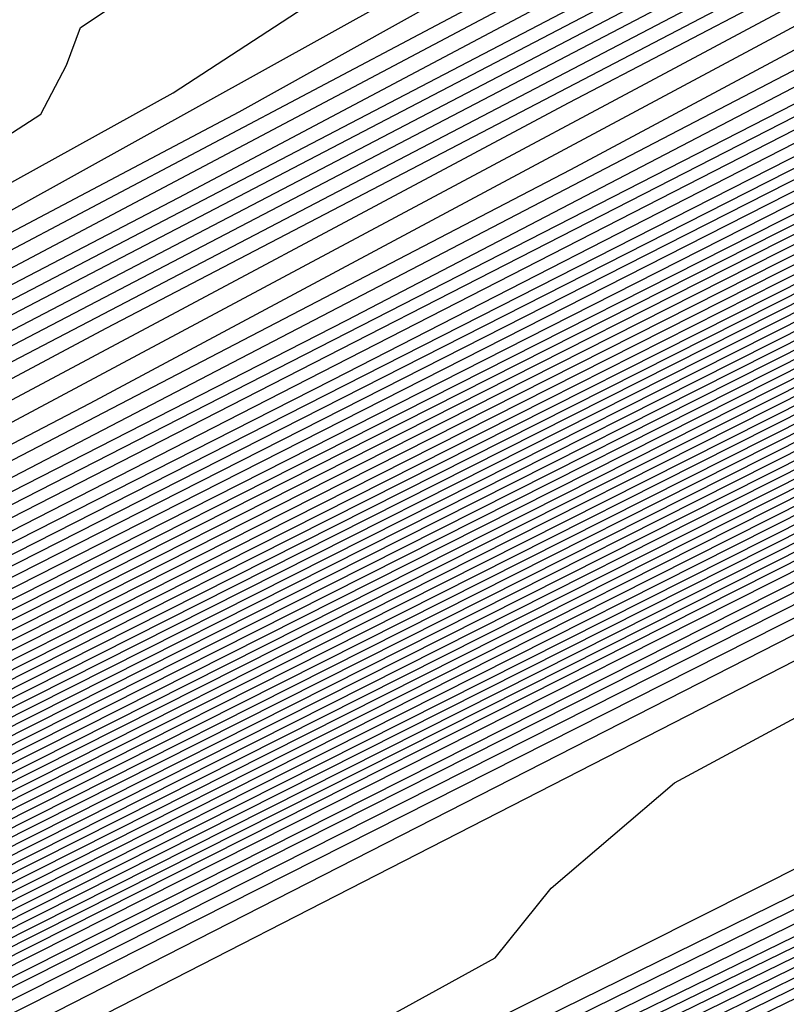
# Model space of a CAD drawing. Extents: x 3249832 to 3255657, y 13789405 to 13793316.
# Tile 499 of 656: x 3254739.4 to 3254740.75, y 13790599.95 to 13790601.68. Entities that reach past the tile are written whole.
import ezdxf

# ---------------------------------------------------------------- set-up
doc = ezdxf.new("R2010")
doc.units = 0
doc.header["$LTSCALE"] = 100
doc.header["$MEASUREMENT"] = 0
for name, color, linetype in [('GRATIO_CON', 10, 'CONTINUOUS'), ('GRATIO_ICON', 7, 'CONTINUOUS'), ('TARGETS_EAST', 7, 'CONTINUOUS')]:
    doc.layers.add(name, color=color, linetype=linetype)

# ---------------------------------------------------------------- blocks, each defined once
blk = doc.blocks.new('Gratio_032316_contours')
at = {"layer": 'GRATIO_CON', "color": 1, "linetype": 'Continuous', "flags": 128}
for points in [[(3254646.2517, 13790553.9528), (3254654.8675, 13790558.0363), (3254670.1186, 13790565.4362), (3254688.0291, 13790574.1908), (3254703.2426, 13790581.6494), (3254711.743, 13790585.8222), (3254714.8749, 13790587.3627), (3254715.3231, 13790587.5848), (3254715.7151, 13790587.774), (3254718.4486, 13790589.0998), (3254725.8643, 13790592.703), (3254739.1294, 13790599.1565), (3254754.7186, 13790606.7631), (3254767.9336, 13790613.258), (3254775.252, 13790616.9413)], [(3254648.3232, 13790554.9771), (3254656.6859, 13790558.9407), (3254671.4766, 13790566.1173), (3254688.8465, 13790574.6076), (3254703.6008, 13790581.8411), (3254711.8447, 13790585.888), (3254714.8821, 13790587.382), (3254715.3169, 13790587.5976), (3254715.6875, 13790587.7765), (3254718.2718, 13790589.03), (3254725.2827, 13790592.4364), (3254737.8237, 13790598.5377), (3254752.562, 13790605.7291), (3254765.0557, 13790611.8694), (3254771.9746, 13790615.3518)], [(3254652.466, 13790557.0257), (3254660.3226, 13790560.7496), (3254674.1927, 13790567.4794), (3254690.4813, 13790575.4413), (3254704.3173, 13790582.2246), (3254712.0482, 13790586.0196), (3254714.8967, 13790587.4207), (3254715.3044, 13790587.623), (3254715.6323, 13790587.7815), (3254717.9183, 13790588.8903), (3254724.1196, 13790591.9033), (3254735.2124, 13790597.3001), (3254748.2489, 13790603.6611), (3254759.2998, 13790609.0924), (3254765.4198, 13790612.1726), (3254767.5973, 13790613.3706), (3254767.8046, 13790613.628), (3254767.8447, 13790613.807), (3254768.8446, 13790614.4523), (3254771.7623, 13790616.0293)], [(3254651.241, 13790556.5836), (3254654.5375, 13790558.0501), (3254662.141, 13790561.654), (3254675.5507, 13790568.1605), (3254691.2988, 13790575.8581), (3254704.6756, 13790582.4163), (3254712.1499, 13790586.0854), (3254714.904, 13790587.4401), (3254715.2982, 13790587.6357), (3254715.6047, 13790587.7839), (3254717.7415, 13790588.8204), (3254723.538, 13790591.6368), (3254733.9068, 13790596.6813), (3254746.0923, 13790602.627), (3254756.4219, 13790607.7038), (3254762.1424, 13790610.583), (3254764.1778, 13790611.7028), (3254764.3715, 13790611.9434), (3254764.4337, 13790612.1232), (3254765.5415, 13790612.8137), (3254768.7386, 13790614.5249), (3254774.566, 13790617.5186)], [(3254651.548, 13790556.8702), (3254653.3699, 13790557.6315), (3254656.6089, 13790559.0744), (3254663.9594, 13790562.5584), (3254676.9087, 13790568.8416), (3254692.1162, 13790576.2749), (3254705.0338, 13790582.608), (3254712.2517, 13790586.1512), (3254714.9112, 13790587.4594), (3254715.292, 13790587.6484), (3254715.5771, 13790587.7864), (3254717.5647, 13790588.7505), (3254722.9564, 13790591.3703), (3254732.6011, 13790596.0625), (3254743.9357, 13790601.593), (3254753.544, 13790606.3153), (3254758.865, 13790608.9934), (3254760.7582, 13790610.035), (3254760.9385, 13790610.2589), (3254761.0228, 13790610.4394), (3254762.2384, 13790611.1751), (3254765.7149, 13790613.0205), (3254772.0375, 13790616.2604)], [(3254678.2668, 13790569.5227), (3254692.9336, 13790576.6918), (3254705.3921, 13790582.7997), (3254712.3534, 13790586.217), (3254714.9185, 13790587.4788), (3254715.2858, 13790587.6612), (3254715.5496, 13790587.7889), (3254717.3879, 13790588.6807), (3254722.3749, 13790591.1037), (3254731.2955, 13790595.4436), (3254741.7791, 13790600.559), (3254750.666, 13790604.9267), (3254755.5876, 13790607.4038), (3254757.3387, 13790608.3672), (3254757.5054, 13790608.5743), (3254757.6118, 13790608.7556), (3254758.9353, 13790609.5366), (3254762.6912, 13790611.5161), (3254769.509, 13790615.0021), (3254777.6739, 13790619.1394)], [(3254680.9828, 13790570.8848), (3254694.5684, 13790577.5253), (3254706.1082, 13790583.1826), (3254712.556, 13790586.3474), (3254714.9315, 13790587.5159), (3254715.271, 13790587.6858), (3254715.2714, 13790587.6881), (3254715.2722, 13790587.6892), (3254715.2732, 13790587.689), (3254715.4944, 13790587.7945), (3254717.0344, 13790588.541), (3254721.2117, 13790590.5707), (3254728.6842, 13790594.206), (3254737.4659, 13790598.491), (3254744.9102, 13790602.1497), (3254749.0328, 13790604.2246), (3254750.4996, 13790605.0316), (3254750.6393, 13790605.2051), (3254750.7899, 13790605.388), (3254752.329, 13790606.2594), (3254756.6438, 13790608.5072), (3254764.4521, 13790612.4857), (3254773.7947, 13790617.2146)], [(3254682.3408, 13790571.5658), (3254695.3858, 13790577.9421), (3254706.4664, 13790583.3743), (3254712.6576, 13790586.4132), (3254714.9386, 13790587.5352), (3254715.2646, 13790587.6983), (3254715.2651, 13790587.7006), (3254715.2659, 13790587.7017), (3254715.267, 13790587.7016), (3254715.4668, 13790587.797), (3254716.8576, 13790588.4711), (3254720.6302, 13790590.3041), (3254727.3786, 13790593.5872), (3254735.3094, 13790597.457), (3254742.0323, 13790600.7611), (3254745.7554, 13790602.635), (3254747.0801, 13790603.3639), (3254747.2062, 13790603.5205), (3254747.379, 13790603.7042), (3254749.0259, 13790604.6209), (3254753.6201, 13790607.0028), (3254761.9237, 13790611.2275), (3254771.8551, 13790616.2521)], [(3254683.6989, 13790572.2469), (3254696.2032, 13790578.3589), (3254706.8246, 13790583.566), (3254712.7593, 13790586.4789), (3254714.9457, 13790587.5545), (3254715.2583, 13790587.7108), (3254715.2588, 13790587.7131), (3254715.2597, 13790587.7142), (3254715.2608, 13790587.7142), (3254715.4392, 13790587.7994), (3254716.6808, 13790588.4013), (3254720.0486, 13790590.0376), (3254726.0729, 13790592.9684), (3254733.1528, 13790596.423), (3254739.1543, 13790599.3726), (3254742.478, 13790601.0454), (3254743.6606, 13790601.6961), (3254743.7731, 13790601.8359), (3254743.968, 13790602.0204), (3254745.7228, 13790602.9823), (3254750.5964, 13790605.4984), (3254759.3952, 13790609.9692), (3254769.9155, 13790615.2897), (3254779.2011, 13790619.9784)], [(3254685.0569, 13790572.928), (3254697.0206, 13790578.7757), (3254707.1829, 13790583.7577), (3254712.8609, 13790586.5447), (3254714.9528, 13790587.5738), (3254715.2519, 13790587.7234), (3254715.2526, 13790587.7256), (3254715.2535, 13790587.7267), (3254715.2546, 13790587.7269), (3254715.4116, 13790587.8019), (3254716.504, 13790588.3314), (3254719.4671, 13790589.7711), (3254724.7673, 13790592.3496), (3254730.9962, 13790595.389), (3254736.2764, 13790597.9841), (3254739.2006, 13790599.4558), (3254740.241, 13790600.0283), (3254740.3401, 13790600.1513), (3254740.5571, 13790600.3366), (3254742.4197, 13790601.3437), (3254747.5727, 13790603.994), (3254756.8668, 13790608.711), (3254767.9759, 13790614.3273), (3254777.7802, 13790619.2776)], [(3254687.7729, 13790574.2901), (3254698.6554, 13790579.6094), (3254707.8993, 13790584.1411), (3254713.0642, 13790586.6762), (3254714.9671, 13790587.6123), (3254715.2393, 13790587.7484), (3254715.24, 13790587.7505), (3254715.241, 13790587.7518), (3254715.2422, 13790587.7521), (3254715.3565, 13790587.8068), (3254716.1504, 13790588.1917), (3254718.3039, 13790589.238), (3254722.156, 13790591.112), (3254726.683, 13790593.3209), (3254730.5206, 13790595.207), (3254732.6458, 13790596.2766), (3254733.4019, 13790596.6927), (3254733.4739, 13790596.7821), (3254733.7351, 13790596.969), (3254735.8135, 13790598.0666), (3254741.5253, 13790600.9852), (3254751.8099, 13790606.1945), (3254764.0967, 13790612.4024), (3254774.9383, 13790617.8759)], [(3254689.131, 13790574.9712), (3254699.4729, 13790580.0262), (3254708.2575, 13790584.3328), (3254713.1658, 13790586.742), (3254714.9742, 13790587.6316), (3254715.2329, 13790587.761), (3254715.2337, 13790587.763), (3254715.2348, 13790587.7643), (3254715.2359, 13790587.7648), (3254715.3289, 13790587.8092), (3254715.9737, 13790588.1218), (3254717.7224, 13790588.9714), (3254720.8504, 13790590.4932), (3254724.5264, 13790592.2869), (3254727.6426, 13790593.8185), (3254729.3684, 13790594.687), (3254729.9824, 13790595.0249), (3254730.0409, 13790595.0975), (3254730.3242, 13790595.2852), (3254732.5104, 13790596.428), (3254738.5016, 13790599.4807), (3254749.2814, 13790604.9363), (3254762.1571, 13790611.44), (3254773.5174, 13790617.1751)], [(3254690.489, 13790575.6522), (3254700.2903, 13790580.443), (3254708.6157, 13790584.5245), (3254713.2674, 13790586.8077), (3254714.9813, 13790587.6509), (3254715.2266, 13790587.7735), (3254715.2275, 13790587.7755), (3254715.2286, 13790587.7768), (3254715.2297, 13790587.7774), (3254715.3013, 13790587.8117), (3254715.7969, 13790588.0519), (3254717.1408, 13790588.7049), (3254719.5447, 13790589.8744), (3254722.3699, 13790591.2529), (3254724.7647, 13790592.4299), (3254726.091, 13790593.0974), (3254726.5629, 13790593.3571), (3254726.6078, 13790593.4129), (3254726.9132, 13790593.6014), (3254729.2072, 13790594.7894), (3254735.4779, 13790597.9763), (3254746.753, 13790603.6781), (3254760.2175, 13790610.4776), (3254772.0965, 13790616.4743)], [(3254691.847, 13790576.3333), (3254701.1077, 13790580.8598), (3254708.9739, 13790584.7162), (3254713.3691, 13790586.8735), (3254714.9885, 13790587.6701), (3254715.2202, 13790587.7861), (3254715.2212, 13790587.788), (3254715.2224, 13790587.7893), (3254715.2235, 13790587.79), (3254715.2737, 13790587.8141), (3254715.6201, 13790587.9821), (3254716.5592, 13790588.4384), (3254718.2391, 13790589.2556), (3254720.2133, 13790590.2189), (3254721.8868, 13790591.0414), (3254722.8136, 13790591.5079), (3254723.1433, 13790591.6893), (3254723.1747, 13790591.7283), (3254723.5023, 13790591.9176), (3254725.9041, 13790593.1509), (3254732.4543, 13790596.4719), (3254744.2245, 13790602.4199), (3254758.2779, 13790609.5152)], [(3254687.5981, 13790574.316), (3254694.5631, 13790577.6954), (3254702.7425, 13790581.6935), (3254709.6903, 13790585.0996), (3254713.5723, 13790587.005), (3254715.0027, 13790587.7087), (3254715.2076, 13790587.8111), (3254715.2155, 13790587.8162), (3254715.2646, 13790587.8408), (3254715.3952, 13790587.9046), (3254715.6275, 13790588.0179), (3254715.8997, 13790588.1512), (3254716.1297, 13790588.2654), (3254716.6303, 13790588.5199), (3254719.2939, 13790589.8681), (3254726.4082, 13790593.462), (3254739.168, 13790599.9031), (3254754.3988, 13790607.5903), (3254767.8337, 13790614.3719), (3254776.2164, 13790618.6078)], [(3254651.0069, 13790556.9616), (3254655.5123, 13790559.1072), (3254661.3217, 13790561.894), (3254668.1197, 13790565.1602), (3254674.8023, 13790568.3631), (3254680.0684, 13790570.8643), (3254683.1747, 13790572.3015), (3254685.6089, 13790573.4148), (3254689.4165, 13790575.2204), (3254695.9211, 13790578.3765), (3254703.5599, 13790582.1103), (3254710.0485, 13790585.2913), (3254713.674, 13790587.0708), (3254715.0098, 13790587.728), (3254715.2012, 13790587.8237), (3254715.5767, 13790588.0145), (3254718.1988, 13790589.3384), (3254725.3135, 13790592.9288), (3254738.0825, 13790599.3724), (3254753.3307, 13790607.0675), (3254766.7985, 13790613.8657), (3254775.2332, 13790618.1281)], [(3254651.9652, 13790557.4392), (3254656.6382, 13790559.6653), (3254662.6638, 13790562.5558), (3254669.7147, 13790565.9438), (3254676.6453, 13790569.2668), (3254682.1055, 13790571.8639), (3254685.3036, 13790573.3493), (3254687.6804, 13790574.4392), (3254691.2349, 13790576.1249), (3254697.2791, 13790579.0576), (3254704.3773, 13790582.5271), (3254710.4067, 13790585.483), (3254713.7756, 13790587.1366), (3254715.0169, 13790587.7472), (3254715.1948, 13790587.8363), (3254715.5637, 13790588.0238), (3254718.1399, 13790589.3246), (3254725.1298, 13790592.8522), (3254737.6771, 13790599.1838), (3254752.6727, 13790606.7516), (3254765.9448, 13790613.4511), (3254774.3039, 13790617.6754)], [(3254652.9236, 13790557.9168), (3254657.7641, 13790560.2233), (3254664.0059, 13790563.2177), (3254671.3097, 13790566.7274), (3254678.4883, 13790570.1706), (3254684.1427, 13790572.8635), (3254687.4325, 13790574.3972), (3254689.7518, 13790575.4635), (3254693.0532, 13790577.0293), (3254698.6371, 13790579.7386), (3254705.1948, 13790582.9439), (3254710.7649, 13790585.6747), (3254713.8772, 13790587.2023), (3254715.024, 13790587.7665), (3254715.1884, 13790587.8489), (3254715.5508, 13790588.0331), (3254718.0809, 13790589.3107), (3254724.9462, 13790592.7755), (3254737.2717, 13790598.9953), (3254752.0148, 13790606.4357), (3254765.0911, 13790613.0365), (3254773.3746, 13790617.2228)], [(3254651.3, 13790557.2133), (3254654.8403, 13790558.872), (3254660.0158, 13790561.3394), (3254666.6901, 13790564.5414), (3254674.4997, 13790568.2945), (3254682.1743, 13790571.9781), (3254688.2171, 13790574.8626), (3254691.6904, 13790576.4929), (3254693.8947, 13790577.5121), (3254696.69, 13790578.8381), (3254701.3532, 13790581.1008), (3254706.8296, 13790583.7776), (3254711.4814, 13790586.0581), (3254714.0805, 13790587.3339), (3254715.0382, 13790587.8051), (3254715.1756, 13790587.8741), (3254715.5248, 13790588.0517), (3254717.9631, 13790589.2831), (3254724.5788, 13790592.6221), (3254736.4608, 13790598.6182), (3254750.699, 13790605.8039), (3254763.3837, 13790612.2073), (3254771.5159, 13790616.3175)], [(3254652.1439, 13790557.6356), (3254655.7986, 13790559.3495), (3254661.1417, 13790561.8975), (3254668.0321, 13790565.2032), (3254676.0946, 13790569.078), (3254684.0173, 13790572.8819), (3254690.2542, 13790575.8622), (3254693.8193, 13790577.5407), (3254695.9661, 13790578.5364), (3254698.5083, 13790579.7426), (3254702.7112, 13790581.7819), (3254707.647, 13790584.1944), (3254711.8396, 13790586.2498), (3254714.1821, 13790587.3996), (3254715.0454, 13790587.8244), (3254715.1692, 13790587.8867), (3254715.5119, 13790588.061), (3254717.9042, 13790589.2693), (3254724.3952, 13790592.5454), (3254736.0554, 13790598.4297), (3254750.0411, 13790605.488), (3254762.53, 13790611.7927), (3254770.5866, 13790615.8649), (3254774.8217, 13790618.021)], [(3254692.2914, 13790576.8618), (3254695.9482, 13790578.5886), (3254698.0375, 13790579.5607), (3254700.3267, 13790580.647), (3254704.0693, 13790582.4629), (3254708.4644, 13790584.6112), (3254712.1978, 13790586.4415), (3254714.2838, 13790587.4654), (3254715.0525, 13790587.8436), (3254715.1628, 13790587.899), (3254715.1638, 13790587.9005), (3254715.1651, 13790587.902), (3254715.1662, 13790587.9033), (3254715.5018, 13790588.0733), (3254717.8471, 13790589.2573), (3254724.2124, 13790592.4695), (3254735.6502, 13790598.2414), (3254749.3832, 13790605.1722), (3254761.6763, 13790611.3781), (3254769.6572, 13790615.4123), (3254773.9041, 13790617.5743)], [(3254687.7034, 13790574.6894), (3254694.3286, 13790577.8614), (3254698.0771, 13790579.6365), (3254700.109, 13790580.5851), (3254702.1451, 13790581.5514), (3254705.4273, 13790583.144), (3254709.2818, 13790585.0281), (3254712.556, 13790586.6332), (3254714.3854, 13790587.5311), (3254715.0596, 13790587.8629), (3254715.1564, 13790587.9115), (3254715.1574, 13790587.913), (3254715.1587, 13790587.9145), (3254715.1597, 13790587.9158), (3254715.4888, 13790588.0826), (3254717.7882, 13790589.2435), (3254724.0287, 13790592.3929), (3254735.2448, 13790598.0529), (3254748.7253, 13790604.8563), (3254760.8226, 13790610.9635), (3254768.7279, 13790614.9597), (3254772.9866, 13790617.1276)], [(3254691.3894, 13790576.4969), (3254698.4029, 13790579.8606), (3254702.3349, 13790581.7322), (3254704.2518, 13790582.6337), (3254705.7818, 13790583.3603), (3254708.1433, 13790584.5061), (3254710.9167, 13790585.8617), (3254713.2724, 13790587.0166), (3254714.5887, 13790587.6627), (3254715.0738, 13790587.9014), (3254715.1436, 13790587.9366), (3254715.1446, 13790587.938), (3254715.1458, 13790587.9395), (3254715.1469, 13790587.941), (3254715.4628, 13790588.1013), (3254717.6703, 13790589.2159), (3254723.6614, 13790592.2395), (3254734.4339, 13790597.6758), (3254747.4094, 13790604.2245), (3254759.1152, 13790610.1344), (3254766.8692, 13790614.0544), (3254771.1515, 13790616.2343)], [(3254684.0695, 13790572.9958), (3254693.2324, 13790577.4007), (3254700.4401, 13790580.8601), (3254704.4638, 13790582.78), (3254706.3233, 13790583.658), (3254707.6001, 13790584.2647), (3254709.5014, 13790585.1872), (3254711.7343, 13790586.2788), (3254713.6314, 13790587.2092), (3254714.6921, 13790587.7304), (3254715.0837, 13790587.9238), (3254715.1405, 13790587.9531), (3254715.4499, 13790588.1105), (3254717.6114, 13790589.2021), (3254723.4777, 13790592.1629), (3254734.0285, 13790597.4873), (3254746.7515, 13790603.9086), (3254758.2615, 13790609.7198), (3254765.9399, 13790613.6018), (3254770.2339, 13790615.7876), (3254772.3576, 13790616.8983)], [(3254685.6645, 13790573.7793), (3254695.0754, 13790578.3044), (3254702.4773, 13790581.8597), (3254706.5928, 13790583.8279), (3254708.3947, 13790584.6823), (3254709.4185, 13790585.1691), (3254710.8594, 13790585.8683), (3254712.5517, 13790586.6956), (3254713.9896, 13790587.4009), (3254714.7937, 13790587.7962), (3254715.0908, 13790587.9432), (3254715.1341, 13790587.9658), (3254715.4369, 13790588.1198), (3254717.5524, 13790589.1883), (3254723.294, 13790592.0862), (3254733.6231, 13790597.2988), (3254746.0936, 13790603.5927), (3254757.4078, 13790609.3052), (3254765.0105, 13790613.1491), (3254769.3164, 13790615.3409), (3254771.4825, 13790616.4728)], [(3254687.2595, 13790574.5629), (3254696.9184, 13790579.2082), (3254704.5144, 13790582.8593), (3254708.7217, 13790584.8757), (3254710.4661, 13790585.7067), (3254711.2369, 13790586.0736), (3254712.2174, 13790586.5494), (3254713.3691, 13790587.1124), (3254714.3478, 13790587.5926), (3254714.8953, 13790587.862), (3254715.0978, 13790587.9625), (3254715.1276, 13790587.9785), (3254715.4239, 13790588.1292), (3254717.4935, 13790589.1745), (3254723.1104, 13790592.0095), (3254733.2176, 13790597.1102), (3254745.4357, 13790603.2768), (3254756.5541, 13790608.8906), (3254764.0812, 13790612.6965), (3254768.3988, 13790614.8943), (3254770.6075, 13790616.0472), (3254771.7108, 13790616.6657)], [(3254690.4495, 13790576.13), (3254700.6044, 13790581.0157), (3254708.5888, 13790584.8585), (3254712.9795, 13790586.9715), (3254714.609, 13790587.7553), (3254714.8736, 13790587.8824), (3254714.9335, 13790587.9115), (3254715.004, 13790587.9462), (3254715.0642, 13790587.9761), (3254715.0986, 13790587.9937), (3254715.112, 13790588.0013), (3254715.1148, 13790588.0038), (3254715.3979, 13790588.1479), (3254717.3756, 13790589.147), (3254722.743, 13790591.8562), (3254732.4068, 13790596.7332), (3254744.1198, 13790602.645), (3254754.8468, 13790608.0614), (3254762.2225, 13790611.7913), (3254766.5637, 13790614.0009), (3254768.8573, 13790615.1961), (3254770.0169, 13790615.8415), (3254770.6619, 13790616.237), (3254771.3382, 13790616.6417)], [(3254691.3246, 13790576.5671), (3254701.2561, 13790581.3455), (3254709.0349, 13790585.09), (3254713.3077, 13790587.1475), (3254714.8826, 13790587.9066), (3254715.1084, 13790588.0164), (3254715.3849, 13790588.1572), (3254717.3167, 13790589.1332), (3254722.5594, 13790591.7795), (3254732.0013, 13790596.5446), (3254743.4619, 13790602.3291), (3254753.9931, 13790607.6468), (3254761.2932, 13790611.3386), (3254765.6461, 13790613.5543), (3254767.9823, 13790614.7706), (3254769.17, 13790615.4294), (3254769.8305, 13790615.8319), (3254770.5233, 13790616.2441), (3254771.6468, 13790616.8582)], [(3254692.0922, 13790576.9523), (3254701.7295, 13790581.5891), (3254709.2424, 13790585.2057), (3254713.3647, 13790587.1907), (3254714.8842, 13790587.9231), (3254715.102, 13790588.0291), (3254715.3719, 13790588.1666), (3254717.2577, 13790589.1194), (3254722.3757, 13790591.7029), (3254731.5959, 13790596.3561), (3254742.804, 13790602.0133), (3254753.1394, 13790607.2322), (3254760.3638, 13790610.886), (3254764.7286, 13790613.1076), (3254767.1072, 13790614.345), (3254768.3231, 13790615.0173), (3254768.9992, 13790615.4268), (3254769.7083, 13790615.8466), (3254770.8588, 13790616.474), (3254772.2008, 13790617.2017)], [(3254683.086, 13790572.6396), (3254692.8597, 13790577.3375), (3254702.2029, 13790581.8327), (3254709.4499, 13790585.3213), (3254713.4218, 13790587.234), (3254714.8858, 13790587.9396), (3254715.0956, 13790588.0417), (3254715.359, 13790588.1759), (3254717.1988, 13790589.1056), (3254722.192, 13790591.6262), (3254731.1905, 13790596.1676), (3254742.1461, 13790601.6974), (3254752.2857, 13790606.8176), (3254759.4345, 13790610.4334), (3254763.811, 13790612.6609), (3254766.2321, 13790613.9195), (3254767.4761, 13790614.6052), (3254768.1678, 13790615.0216), (3254768.8934, 13790615.4491), (3254770.0708, 13790616.0899), (3254771.4446, 13790616.8335)], [(3254685.0376, 13790573.6106), (3254694.3948, 13790578.1075), (3254703.1496, 13790582.3192), (3254709.8648, 13790585.5517), (3254713.5359, 13790587.3196), (3254714.8889, 13790587.9721), (3254715.0828, 13790588.0668), (3254715.333, 13790588.1946), (3254717.0809, 13790589.0781), (3254721.8247, 13790591.4729), (3254730.3796, 13790595.7905), (3254740.8302, 13790601.0656), (3254750.5783, 13790605.9885), (3254757.5758, 13790609.5281), (3254761.9759, 13790611.7676), (3254764.482, 13790613.0684), (3254765.7823, 13790613.781), (3254766.5051, 13790614.2114), (3254767.2635, 13790614.6541), (3254768.4947, 13790615.3216), (3254769.9322, 13790616.0971), (3254771.1334, 13790616.7816)], [(3254686.0134, 13790574.0961), (3254695.1623, 13790578.4926), (3254703.623, 13790582.5627), (3254710.0723, 13790585.6672), (3254713.5929, 13790587.3627), (3254714.8905, 13790587.9885), (3254715.0765, 13790588.0794), (3254715.32, 13790588.2039), (3254717.022, 13790589.0643), (3254721.641, 13790591.3962), (3254729.9742, 13790595.602), (3254740.1723, 13790600.7497), (3254749.7246, 13790605.5739), (3254756.6465, 13790609.0755), (3254761.0584, 13790611.3209), (3254763.6069, 13790612.6429), (3254764.9354, 13790613.3689), (3254765.6738, 13790613.8062), (3254766.4486, 13790614.2565), (3254767.7067, 13790614.9375), (3254769.176, 13790615.729), (3254770.4045, 13790616.4267), (3254771.0551, 13790616.8757), (3254771.2495, 13790617.1191)], [(3254686.9892, 13790574.5817), (3254695.9299, 13790578.8778), (3254704.0964, 13790582.8062), (3254710.2798, 13790585.7827), (3254713.65, 13790587.4058), (3254714.8921, 13790588.0049), (3254715.0701, 13790588.092), (3254715.307, 13790588.2133), (3254716.963, 13790589.0505), (3254721.4573, 13790591.3195), (3254729.5688, 13790595.4135), (3254739.5144, 13790600.4338), (3254748.8709, 13790605.1593)], [(3254687.965, 13790575.0672), (3254696.6974, 13790579.2629), (3254704.5698, 13790583.0496), (3254710.4873, 13790585.8981), (3254713.707, 13790587.4489), (3254714.8937, 13790588.0213), (3254715.0637, 13790588.1046), (3254715.2941, 13790588.2226), (3254716.9041, 13790589.0367), (3254721.2737, 13790591.2429), (3254729.1633, 13790595.2249), (3254738.8565, 13790600.1179), (3254748.0172, 13790604.7447)], [(3254689.9166, 13790576.0383), (3254698.2325, 13790580.0332), (3254705.5166, 13790583.5369), (3254710.9023, 13790586.1303), (3254714.0382, 13790587.647), (3254716.632, 13790588.9334), (3254720.906, 13790591.0888), (3254728.3524, 13790594.8476), (3254737.5406, 13790599.4861), (3254746.3098, 13790603.9155)], [(3254690.8924, 13790576.5238), (3254699.0001, 13790580.4183), (3254705.9899, 13790583.7804), (3254711.1098, 13790586.2458), (3254714.0887, 13790587.6869), (3254716.581, 13790588.9235), (3254720.7224, 13790591.0121), (3254727.947, 13790594.6591), (3254736.8827, 13790599.1702), (3254745.4561, 13790603.5009)], [(3254691.8683, 13790577.0094), (3254699.7676, 13790580.8035), (3254706.4633, 13790584.0239), (3254711.3173, 13790586.3613), (3254714.1392, 13790587.7268), (3254716.5301, 13790588.9136), (3254720.5388, 13790590.9355), (3254727.5416, 13790594.4706), (3254736.2248, 13790598.8543), (3254744.6024, 13790603.0863), (3254751.0704, 13790606.3597)], [(3254684.5147, 13790573.5023), (3254692.8441, 13790577.4949), (3254700.5352, 13790581.1886), (3254706.9367, 13790584.2674), (3254711.5248, 13790586.4768), (3254714.1897, 13790587.7666), (3254716.4792, 13790588.9036), (3254720.3552, 13790590.8588), (3254727.1361, 13790594.2821), (3254735.5669, 13790598.5384), (3254743.7487, 13790602.6718), (3254750.1411, 13790605.9071)], [(3254686.5494, 13790574.5139), (3254694.7957, 13790578.466), (3254702.0703, 13790581.9589), (3254707.8835, 13790584.7544), (3254711.9397, 13790586.7079), (3254714.2907, 13790587.8464), (3254716.3774, 13790588.8837), (3254719.9879, 13790590.7055), (3254726.3253, 13790593.905), (3254734.251, 13790597.9066), (3254742.0413, 13790601.8426), (3254748.2824, 13790605.0018)], [(3254687.5668, 13790575.0197), (3254695.7715, 13790578.9516), (3254702.8378, 13790582.344), (3254708.3569, 13790584.9979), (3254712.1472, 13790586.8234), (3254714.3412, 13790587.8862), (3254716.3265, 13790588.8738), (3254719.8043, 13790590.6289), (3254725.9199, 13790593.7165), (3254733.5931, 13790597.5908), (3254741.1877, 13790601.428), (3254747.3531, 13790604.5492)], [(3254688.5842, 13790575.5255), (3254696.7473, 13790579.4371), (3254703.6054, 13790582.7292), (3254708.8303, 13790585.2414), (3254712.3547, 13790586.9389), (3254714.3917, 13790587.9261), (3254716.2755, 13790588.8639), (3254719.6207, 13790590.5522), (3254725.5145, 13790593.528), (3254732.9352, 13790597.2749), (3254740.334, 13790601.0134), (3254746.4237, 13790604.0966)], [(3254689.6015, 13790576.0313), (3254697.7231, 13790579.9226), (3254704.3729, 13790583.1143), (3254709.3036, 13790585.4849), (3254712.5622, 13790587.0544), (3254714.4422, 13790587.966), (3254716.2246, 13790588.8539), (3254719.4371, 13790590.4756), (3254725.1091, 13790593.3394), (3254732.2773, 13790596.959), (3254739.4803, 13790600.5988), (3254745.4944, 13790603.644)], [(3254691.6363, 13790577.0429), (3254699.6748, 13790580.8937), (3254705.908, 13790583.8846), (3254710.2504, 13790585.9718), (3254712.9771, 13790587.2855), (3254714.5432, 13790588.0457), (3254716.1228, 13790588.834), (3254719.0698, 13790590.3223), (3254724.2982, 13790592.9624), (3254730.9614, 13790596.3272), (3254737.7729, 13790599.7696), (3254743.6357, 13790602.7387), (3254748.2126, 13790605.0675)], [(3254692.6536, 13790577.5487), (3254700.6506, 13790581.3793), (3254706.6756, 13790584.2697), (3254710.7238, 13790586.2153), (3254713.1846, 13790587.401), (3254714.5937, 13790588.0856), (3254716.0719, 13790588.8241), (3254718.8862, 13790590.2456), (3254723.8928, 13790592.7739), (3254730.3035, 13790596.0113), (3254736.9192, 13790599.355), (3254742.7064, 13790602.2861), (3254747.295, 13790604.6208)], [(3254685.2107, 13790574.0117), (3254693.671, 13790578.0546), (3254701.6264, 13790581.8648), (3254707.4431, 13790584.6548), (3254711.1972, 13790586.4588), (3254713.3921, 13790587.5165), (3254714.6442, 13790588.1255), (3254716.0209, 13790588.8142), (3254718.7026, 13790590.169), (3254723.4874, 13790592.5853), (3254729.6456, 13790595.6954), (3254736.0655, 13790598.9404), (3254741.777, 13790601.8334), (3254746.3775, 13790604.1742)], [(3254686.1555, 13790574.4828), (3254694.6884, 13790578.5604), (3254702.6022, 13790582.3504), (3254708.2106, 13790585.04), (3254711.6706, 13790586.7023), (3254713.5996, 13790587.6321), (3254714.6947, 13790588.1653), (3254715.97, 13790588.8042), (3254718.519, 13790590.0923), (3254723.082, 13790592.3968), (3254728.9877, 13790595.3795), (3254735.2118, 13790598.5259), (3254740.8477, 13790601.3808), (3254745.4599, 13790603.7275)], [(3254688.0451, 13790575.4249), (3254696.7231, 13790579.572), (3254704.5538, 13790583.3214), (3254709.7457, 13790585.8102), (3254712.6173, 13790587.189), (3254714.0145, 13790587.8622), (3254714.6772, 13790588.1834), (3254714.921, 13790588.3035), (3254714.9555, 13790588.3228), (3254715.0737, 13790588.3847), (3254715.9023, 13790588.8045), (3254718.1514, 13790589.9405), (3254722.271, 13790592.0202), (3254727.6719, 13790594.7478), (3254733.5044, 13790597.6967), (3254738.989, 13790600.4756), (3254743.6248, 13790602.8341), (3254746.9805, 13790604.5574)], [(3254688.9898, 13790575.8959), (3254697.7405, 13790580.0778), (3254705.5297, 13790583.8072), (3254710.5133, 13790586.1957), (3254713.0907, 13790587.4331), (3254714.222, 13790587.9784), (3254714.7343, 13790588.2272), (3254714.9226, 13790588.3206), (3254714.9492, 13790588.336), (3254715.0608, 13790588.3945), (3254715.8434, 13790588.791), (3254717.9677, 13790589.864), (3254721.8656, 13790591.8317), (3254727.0139, 13790594.4319), (3254732.6507, 13790597.2821), (3254738.0597, 13790600.0229), (3254742.7072, 13790602.3875), (3254746.1055, 13790604.1319)], [(3254689.9346, 13790576.367), (3254698.7579, 13790580.5836), (3254706.5055, 13790584.2927), (3254711.2809, 13790586.5807), (3254713.5641, 13790587.6764), (3254714.4295, 13790588.0938), (3254714.7913, 13790588.2703), (3254714.9242, 13790588.3372), (3254714.9428, 13790588.3489), (3254715.0479, 13790588.4041), (3254715.7845, 13790588.7774), (3254717.7841, 13790589.7874), (3254721.4602, 13790591.6432), (3254726.356, 13790594.116), (3254731.797, 13790596.8675), (3254737.1303, 13790599.5703), (3254741.7897, 13790601.9408), (3254745.2304, 13790603.7063)], [(3254690.8794, 13790576.838), (3254699.7752, 13790581.0894), (3254707.4813, 13790584.7781), (3254712.0484, 13790586.9658), (3254714.0375, 13790587.9198), (3254714.637, 13790588.2092), (3254714.8484, 13790588.3135), (3254714.9258, 13790588.3538), (3254714.9365, 13790588.3618), (3254715.0349, 13790588.4138), (3254715.7256, 13790588.7638), (3254717.6004, 13790589.7108), (3254721.0548, 13790591.4547), (3254725.6981, 13790593.8001), (3254730.9433, 13790596.4529), (3254736.201, 13790599.1177), (3254740.8721, 13790601.4941), (3254744.3553, 13790603.2808), (3254746.3031, 13790604.3029)], [(3254692.4887, 13790577.6457), (3254701.3754, 13790581.893), (3254708.9279, 13790585.5089), (3254713.1479, 13790587.5316), (3254714.7022, 13790588.2788), (3254714.9237, 13790588.3879), (3254715.009, 13790588.4331), (3254715.6077, 13790588.7367), (3254717.2331, 13790589.5577), (3254720.2439, 13790591.0777), (3254724.3823, 13790593.1684), (3254729.2359, 13790595.6237), (3254734.3423, 13790598.2124), (3254739.037, 13790600.6008), (3254742.6052, 13790602.4297), (3254744.6092, 13790603.4787), (3254745.7211, 13790604.0829)], [(3254685.5623, 13790574.3682), (3254692.9579, 13790577.8894), (3254701.6558, 13790582.0461), (3254709.0481, 13790585.5838), (3254713.1792, 13790587.561), (3254714.7014, 13790588.2896), (3254714.9188, 13790588.3948), (3254714.9975, 13790588.4372), (3254715.5498, 13790588.7195), (3254717.0499, 13790589.4795), (3254719.8386, 13790590.8887), (3254723.7244, 13790592.8524), (3254728.3822, 13790595.2091), (3254733.413, 13790597.7598), (3254738.1195, 13790600.1541), (3254741.7301, 13790602.0041), (3254743.7623, 13790603.0666), (3254744.8898, 13790603.6778)], [(3254686.1924, 13790574.6882), (3254693.4274, 13790578.1329), (3254701.9363, 13790582.1993), (3254709.1682, 13790585.6599), (3254713.2098, 13790587.5938), (3254714.6992, 13790588.3063), (3254714.9121, 13790588.4088), (3254714.9844, 13790588.4475), (3254715.4908, 13790588.7062), (3254716.8662, 13790589.403), (3254719.4332, 13790590.7003), (3254723.0664, 13790592.5365), (3254727.5286, 13790594.7946), (3254732.4837, 13790597.3072), (3254737.2019, 13790599.7074), (3254740.855, 13790601.5786), (3254742.9154, 13790602.6545), (3254744.0584, 13790603.2727), (3254745.2603, 13790603.921)], [(3254686.8224, 13790575.0082), (3254693.8968, 13790578.3764), (3254702.2169, 13790582.3524), (3254709.2883, 13790585.736), (3254713.2404, 13790587.6267), (3254714.6969, 13790588.3229), (3254714.9054, 13790588.4228), (3254714.9712, 13790588.4578), (3254715.4318, 13790588.693), (3254716.6825, 13790589.3266), (3254719.0277, 13790590.5118), (3254722.4085, 13790592.2206), (3254726.6749, 13790594.38), (3254731.5543, 13790596.8545), (3254736.2844, 13790599.2608), (3254739.9799, 13790601.153), (3254742.0685, 13790602.2424), (3254743.2271, 13790602.8675), (3254744.4453, 13790603.5235), (3254746.4302, 13790604.5655)], [(3254688.0825, 13790575.6481), (3254694.8356, 13790578.8633), (3254702.778, 13790582.6587), (3254709.5285, 13790585.8883), (3254713.3016, 13790587.6925), (3254714.6925, 13790588.3563), (3254714.8919, 13790588.4508), (3254714.9449, 13790588.4784), (3254715.3138, 13790588.6665), (3254716.3151, 13790589.1737), (3254718.2169, 13790590.1349), (3254721.0927, 13790591.5889), (3254724.9675, 13790593.5508), (3254729.6956, 13790595.9493), (3254734.4493, 13790598.3674), (3254738.2298, 13790600.3019), (3254740.3746, 13790601.4183), (3254741.5643, 13790602.0572), (3254742.8154, 13790602.7285), (3254744.8542, 13790603.7972)], [(3254688.7126, 13790575.9681), (3254695.3051, 13790579.1068), (3254703.0585, 13790582.8118), (3254709.6486, 13790585.9644), (3254713.3321, 13790587.7254), (3254714.6902, 13790588.373), (3254714.8852, 13790588.4648), (3254714.9318, 13790588.4887), (3254715.2548, 13790588.6532), (3254716.1314, 13790589.0973), (3254717.8114, 13790589.9464), (3254720.4348, 13790591.273), (3254724.1138, 13790593.1362), (3254728.7663, 13790595.4966), (3254733.5317, 13790597.9207), (3254737.3547, 13790599.8764), (3254739.5277, 13790601.0062), (3254740.733, 13790601.6521), (3254742.0005, 13790602.331), (3254744.0662, 13790603.4131), (3254746.4898, 13790604.6831)], [(3254689.3426, 13790576.2881), (3254695.7745, 13790579.3503), (3254703.3391, 13790582.965), (3254709.7687, 13790586.0406), (3254713.3627, 13790587.7583), (3254714.688, 13790588.3896), (3254714.8784, 13790588.4788), (3254714.9186, 13790588.4989), (3254715.1958, 13790588.64), (3254715.9477, 13790589.0209), (3254717.406, 13790589.758), (3254719.7768, 13790590.9571), (3254723.2601, 13790592.7216), (3254727.837, 13790595.044), (3254732.6141, 13790597.4741), (3254736.4797, 13790599.4508), (3254738.6808, 13790600.5941), (3254739.9016, 13790601.247), (3254741.1856, 13790601.9335), (3254743.2781, 13790603.029), (3254745.7336, 13790604.3149)], [(3254689.9727, 13790576.6081), (3254696.2439, 13790579.5938), (3254703.6196, 13790583.1181), (3254709.8888, 13790586.1167), (3254713.3933, 13790587.7912), (3254714.6858, 13790588.4063), (3254714.8717, 13790588.4927), (3254714.9055, 13790588.5092), (3254715.1367, 13790588.6267), (3254715.764, 13790588.9444), (3254717.0006, 13790589.5695), (3254719.1189, 13790590.6412), (3254722.4064, 13790592.307), (3254726.9076, 13790594.5914), (3254731.6966, 13790597.0274), (3254735.6046, 13790599.0253), (3254737.8339, 13790600.182), (3254739.0703, 13790600.8418), (3254740.3706, 13790601.5359), (3254742.4901, 13790602.6448), (3254744.9774, 13790603.9467)], [(3254691.2328, 13790577.248), (3254697.1828, 13790580.0808), (3254704.1807, 13790583.4244), (3254710.129, 13790586.269), (3254713.4545, 13790587.8569), (3254714.6813, 13790588.4397), (3254714.8582, 13790588.5207), (3254714.8792, 13790588.5298), (3254715.0187, 13790588.6002), (3254715.3966, 13790588.7916), (3254716.1897, 13790589.1926), (3254717.8031, 13790590.0095), (3254720.699, 13790591.4778), (3254725.0489, 13790593.6861), (3254729.8615, 13790596.1341), (3254733.8544, 13790598.1742), (3254736.14, 13790599.3578), (3254737.4076, 13790600.0316), (3254738.7408, 13790600.7409), (3254740.9141, 13790601.8765), (3254743.4649, 13790603.2103), (3254745.6215, 13790604.3595)], [(3254724.1196, 13790593.2335), (3254728.9439, 13790595.6874), (3254732.9794, 13790597.7486), (3254735.2931, 13790598.9457), (3254736.5762, 13790599.6264), (3254737.9258, 13790600.3434), (3254740.1261, 13790601.4924), (3254742.7087, 13790602.8421), (3254744.8926, 13790604.0046)], [(3254723.1903, 13790592.7809), (3254728.0264, 13790595.2407), (3254732.1043, 13790597.3231), (3254734.4462, 13790598.5336), (3254735.7448, 13790599.2213), (3254737.1109, 13790599.9459), (3254739.3381, 13790601.1082), (3254741.9525, 13790602.4739), (3254744.1637, 13790603.6497), (3254745.3795, 13790604.3396)], [(3254690.0632, 13790576.7709), (3254693.123, 13790578.2079), (3254698.591, 13790580.8113), (3254705.0221, 13790583.884), (3254710.4885, 13790586.4982), (3254713.5444, 13790587.9574), (3254714.6719, 13790588.4924), (3254714.8349, 13790588.5658), (3254714.9582, 13790588.6248), (3254715.8092, 13790589.0544), (3254718.1159, 13790590.2241), (3254722.2424, 13790592.3192), (3254727.097, 13790594.7881), (3254731.2239, 13790596.8948), (3254733.5977, 13790598.1207), (3254734.9133, 13790598.8161), (3254736.296, 13790599.5483), (3254738.55, 13790600.7241), (3254741.1963, 13790602.1057), (3254743.4348, 13790603.2948), (3254744.6662, 13790603.9913), (3254745.0955, 13790604.2901)], [(3254726.0488, 13790594.2943), (3254729.8279, 13790596.2235), (3254732.0087, 13790597.3498), (3254733.2637, 13790598.0124), (3254734.6661, 13790598.7533), (3254736.974, 13790599.9558), (3254739.6839, 13790601.3694), (3254741.9769, 13790602.585), (3254743.2398, 13790603.2949), (3254743.6817, 13790603.5966), (3254743.7175, 13790603.689), (3254743.7354, 13790603.7605), (3254744.0182, 13790603.959), (3254744.8221, 13790604.4219)], [(3254725.5247, 13790594.0474), (3254729.1299, 13790595.8879), (3254731.2143, 13790596.9644), (3254732.4389, 13790597.6106), (3254733.8512, 13790598.3558), (3254736.186, 13790599.5716), (3254738.9277, 13790601.0012), (3254741.248, 13790602.23), (3254742.5266, 13790602.9467), (3254742.9749, 13790603.2499), (3254743.0122, 13790603.3413), (3254743.0312, 13790603.4119), (3254743.3179, 13790603.6114), (3254744.1316, 13790604.0787), (3254745.6476, 13790604.909)], [(3254725.0006, 13790593.8006), (3254728.4319, 13790595.5522), (3254730.4198, 13790596.5789), (3254731.6141, 13790597.2088), (3254733.0362, 13790597.9583), (3254735.398, 13790599.1875), (3254738.1715, 13790600.633), (3254740.5191, 13790601.8751), (3254741.8134, 13790602.5984), (3254742.268, 13790602.9031), (3254742.3069, 13790602.9935), (3254742.327, 13790603.0633), (3254742.6177, 13790603.2637), (3254743.4411, 13790603.7356), (3254744.9748, 13790604.5749)], [(3254724.4765, 13790593.5537), (3254727.7338, 13790595.2166), (3254729.6254, 13790596.1934), (3254730.7893, 13790596.807), (3254732.2213, 13790597.5607), (3254734.6099, 13790598.8034), (3254737.4153, 13790600.2648), (3254739.7902, 13790601.5202), (3254741.1002, 13790602.2502), (3254741.5612, 13790602.5564), (3254741.6016, 13790602.6458), (3254741.6228, 13790602.7147), (3254741.9174, 13790602.9161), (3254742.7506, 13790603.3925), (3254744.302, 13790604.2409), (3254746.4073, 13790605.3777)], [(3254726.3378, 13790594.5453), (3254728.0364, 13790595.4225), (3254729.1397, 13790596.0034), (3254730.5914, 13790596.7657), (3254733.0339, 13790598.0351), (3254735.9029, 13790599.5284), (3254738.3324, 13790600.8104), (3254739.6738, 13790601.5537), (3254740.1474, 13790601.863), (3254740.191, 13790601.9504), (3254740.2145, 13790602.0175), (3254740.5169, 13790602.2209), (3254741.3696, 13790602.7062), (3254742.9564, 13790603.5729), (3254745.1093, 13790604.735)], [(3254725.6398, 13790594.2097), (3254727.242, 13790595.0371), (3254728.3149, 13790595.6016), (3254729.7765, 13790596.3682), (3254732.2459, 13790597.6509), (3254735.1467, 13790599.1602), (3254737.6035, 13790600.4555), (3254738.9606, 13790601.2055), (3254739.4406, 13790601.5162), (3254739.4857, 13790601.6027), (3254739.5103, 13790601.6689), (3254739.8166, 13790601.8732), (3254740.6791, 13790602.3631), (3254742.2835, 13790603.2388), (3254744.4603, 13790604.4136), (3254746.951, 13790605.7536)]]:
    blk.add_lwpolyline(points, dxfattribs=at)
at = {"layer": 'GRATIO_ICON', "color": 7, "linetype": 'Continuous', "flags": 128}
for points in [[(3254650.3946, 13790556.0014), (3254658.5043, 13790559.8452), (3254672.8347, 13790566.7984), (3254689.6639, 13790575.0245), (3254703.9591, 13790582.0328), (3254711.9464, 13790585.9538), (3254714.8894, 13790587.4014), (3254715.3107, 13790587.6103), (3254715.6599, 13790587.779), (3254718.095, 13790588.9601), (3254724.7011, 13790592.1699), (3254736.5181, 13790597.9189), (3254750.4054, 13790604.6951), (3254762.1777, 13790610.4809), (3254768.6972, 13790613.7622), (3254771.0169, 13790615.0384), (3254771.2377, 13790615.3126)], [(3254679.6248, 13790570.2037), (3254693.751, 13790577.1084), (3254705.75, 13790582.9909), (3254712.4544, 13790586.2816), (3254714.9243, 13790587.4967), (3254715.2773, 13790587.6732), (3254715.2777, 13790587.6756), (3254715.2784, 13790587.6767), (3254715.2794, 13790587.6764), (3254715.5219, 13790587.7921), (3254717.2111, 13790588.6109), (3254721.7933, 13790590.8372), (3254729.9899, 13790594.8248), (3254739.6225, 13790599.525), (3254747.7881, 13790603.5382), (3254752.3102, 13790605.8142), (3254753.9192, 13790606.6994), (3254754.0723, 13790606.8897), (3254754.2009, 13790607.0718), (3254755.6321, 13790607.898), (3254759.6675, 13790610.0116), (3254766.9806, 13790613.7439), (3254775.7343, 13790618.177)], [(3254686.4149, 13790573.609), (3254697.838, 13790579.1925), (3254707.5411, 13790583.9494), (3254712.9625, 13790586.6105), (3254714.96, 13790587.593), (3254715.2456, 13790587.7359), (3254715.2463, 13790587.7381), (3254715.2473, 13790587.7393), (3254715.2484, 13790587.7395), (3254715.384, 13790587.8043), (3254716.3272, 13790588.2615), (3254718.8855, 13790589.5045), (3254723.4617, 13790591.7308), (3254728.8396, 13790594.355), (3254733.3985, 13790596.5955), (3254735.9232, 13790597.8662), (3254736.8215, 13790598.3605), (3254736.907, 13790598.4667), (3254737.1461, 13790598.6528), (3254739.1166, 13790599.7051), (3254744.549, 13790602.4896), (3254754.3383, 13790607.4528), (3254766.0363, 13790613.3649), (3254776.3593, 13790618.5768)], [(3254685.7798, 13790573.4116), (3254693.205, 13790577.0144), (3254701.9251, 13790581.2767), (3254709.3321, 13790584.9079), (3254713.4707, 13790586.9393), (3254714.9956, 13790587.6894), (3254715.2139, 13790587.7986), (3254715.2149, 13790587.8005), (3254715.2162, 13790587.8019), (3254715.2173, 13790587.8026), (3254715.2461, 13790587.8166), (3254715.4433, 13790587.9122), (3254715.9777, 13790588.1718), (3254716.9333, 13790588.637), (3254718.0552, 13790589.1862), (3254719.0038, 13790589.6573), (3254719.8847, 13790590.1096), (3254722.5847, 13790591.4891), (3254729.4359, 13790594.9632), (3254741.6976, 13790601.1604), (3254756.3385, 13790608.5526), (3254769.2546, 13790615.0727), (3254777.3138, 13790619.1453)], [(3254650.456, 13790556.7909), (3254653.8819, 13790558.3944), (3254658.8899, 13790560.7814), (3254665.348, 13790563.8795), (3254672.9047, 13790567.5109), (3254680.3313, 13790571.0744), (3254686.1799, 13790573.8631), (3254689.5614, 13790575.445), (3254691.8232, 13790576.4878), (3254694.8716, 13790577.9337), (3254699.9952, 13790580.4197), (3254706.0122, 13790583.3608), (3254711.1231, 13790585.8664), (3254713.9789, 13790587.2681), (3254715.0311, 13790587.7858), (3254715.182, 13790587.8615), (3254715.5378, 13790588.0424), (3254718.022, 13790589.2969), (3254724.7625, 13790592.6988), (3254736.8662, 13790598.8068), (3254751.3569, 13790606.1198), (3254764.2374, 13790612.6219), (3254772.4452, 13790616.7702)], [(3254689.5464, 13790575.5932), (3254696.3658, 13790578.861), (3254700.206, 13790580.6843), (3254702.1804, 13790581.6094), (3254703.9634, 13790582.4559), (3254706.7853, 13790583.8251), (3254710.0993, 13790585.4449), (3254712.9142, 13790586.8249), (3254714.487, 13790587.5969), (3254715.0667, 13790587.8821), (3254715.15, 13790587.924), (3254715.151, 13790587.9255), (3254715.1523, 13790587.927), (3254715.1533, 13790587.9284), (3254715.4758, 13790588.0919), (3254717.7293, 13790589.2297), (3254723.845, 13790592.3162), (3254734.8393, 13790597.8643), (3254748.0673, 13790604.5404), (3254759.9689, 13790610.549), (3254767.7985, 13790614.507), (3254772.069, 13790616.681)], [(3254688.8545, 13790575.3465), (3254698.7614, 13790580.112), (3254706.5516, 13790583.8589), (3254710.8506, 13790585.9236), (3254712.5376, 13790586.731), (3254713.0553, 13790586.9782), (3254713.5756, 13790587.2308), (3254714.1868, 13790587.5298), (3254714.7063, 13790587.7849), (3254714.9972, 13790587.9284), (3254715.1051, 13790587.9822), (3254715.1213, 13790587.9913), (3254715.4109, 13790588.1386), (3254717.4346, 13790589.1608), (3254722.9267, 13790591.9329), (3254732.8122, 13790596.9217), (3254744.7777, 13790602.9609), (3254755.7004, 13790608.476), (3254763.1518, 13790612.2439), (3254767.4812, 13790614.4476), (3254769.7324, 13790615.6217), (3254770.8638, 13790616.2536), (3254771.4933, 13790616.6422)], [(3254684.0618, 13790573.1252), (3254693.6273, 13790577.7228), (3254702.6763, 13790582.0764), (3254709.6574, 13790585.437), (3254713.4789, 13790587.2772), (3254714.8874, 13790587.9561), (3254715.0892, 13790588.0544), (3254715.346, 13790588.1853), (3254717.1399, 13790589.0918), (3254722.0083, 13790591.5495), (3254730.785, 13790595.979), (3254741.4882, 13790601.3815), (3254751.432, 13790606.4031), (3254758.5051, 13790609.9807), (3254762.8935, 13790612.2142), (3254765.357, 13790613.4939), (3254766.6292, 13790614.1931), (3254767.3365, 13790614.6165), (3254768.0785, 13790615.0516), (3254769.2828, 13790615.7057), (3254770.6884, 13790616.4653), (3254771.8624, 13790617.1365)], [(3254688.9408, 13790575.5527), (3254697.465, 13790579.6481), (3254705.0432, 13790583.2935), (3254710.6948, 13790586.0147), (3254713.9877, 13790587.6072), (3254716.6829, 13790588.9434), (3254721.0897, 13790591.1654), (3254728.7578, 13790595.0362), (3254738.1985, 13790599.802), (3254747.1635, 13790604.3301)], [(3254685.532, 13790574.0081), (3254693.8199, 13790577.9805), (3254701.3027, 13790581.5737), (3254707.4101, 13790584.5109), (3254711.7322, 13790586.5924), (3254714.2402, 13790587.8065), (3254716.4283, 13790588.8937), (3254720.1716, 13790590.7822), (3254726.7307, 13790594.0935), (3254734.909, 13790598.2225), (3254742.895, 13790602.2572), (3254749.2118, 13790605.4545)], [(3254690.6189, 13790576.5371), (3254698.699, 13790580.4082), (3254705.1405, 13790583.4994), (3254709.777, 13790585.7284), (3254712.7697, 13790587.17), (3254714.4927, 13790588.0059), (3254716.1737, 13790588.844), (3254719.2534, 13790590.3989), (3254724.7036, 13790593.1509), (3254731.6194, 13790596.6431), (3254738.6266, 13790600.1842), (3254744.5651, 13790603.1913), (3254749.1301, 13790605.5142)], [(3254687.1003, 13790574.9538), (3254695.7057, 13790579.0662), (3254703.578, 13790582.8359), (3254708.9782, 13790585.4251), (3254712.1439, 13790586.9455), (3254713.807, 13790587.7466), (3254714.6201, 13790588.1401), (3254714.9194, 13790588.2867), (3254714.9619, 13790588.3098), (3254715.0867, 13790588.3751), (3254715.9613, 13790588.8181), (3254718.335, 13790590.0171), (3254722.6765, 13790592.2087), (3254728.3298, 13790595.0637), (3254734.3581, 13790598.1113), (3254739.9184, 13790600.9282), (3254744.5424, 13790603.2808), (3254747.8556, 13790604.983)], [(3254691.8242, 13790577.3091), (3254700.7926, 13790581.5952), (3254708.4571, 13790585.2636), (3254712.8159, 13790587.3508), (3254714.5108, 13790588.1631), (3254714.8444, 13790588.3246), (3254714.9055, 13790588.3566), (3254714.9274, 13790588.3704), (3254714.9301, 13790588.3748), (3254715.022, 13790588.4234), (3254715.6667, 13790588.7503), (3254717.4167, 13790589.6343), (3254720.6493, 13790591.2662), (3254725.0402, 13790593.4842), (3254730.0896, 13790596.0383), (3254735.2717, 13790598.665), (3254739.9546, 13790601.0474), (3254743.4802, 13790602.8552), (3254745.4562, 13790603.8908)], [(3254687.4525, 13790575.3281), (3254694.3662, 13790578.6198), (3254702.4974, 13790582.5055), (3254709.4084, 13790585.8122), (3254713.271, 13790587.6596), (3254714.6947, 13790588.3396), (3254714.8986, 13790588.4368), (3254714.9581, 13790588.4681), (3254715.3728, 13790588.6797), (3254716.4988, 13790589.2502), (3254718.6223, 13790590.3233), (3254721.7506, 13790591.9048), (3254725.8212, 13790593.9654), (3254730.625, 13790596.4019), (3254735.3668, 13790598.8141), (3254739.1049, 13790600.7275), (3254741.2215, 13790601.8303), (3254742.3957, 13790602.4624), (3254743.6304, 13790603.126), (3254745.6422, 13790604.1814)], [(3254690.6028, 13790576.928), (3254696.7133, 13790579.8373), (3254703.9002, 13790583.2712), (3254710.0089, 13790586.1928), (3254713.4239, 13790587.8241), (3254714.6835, 13790588.423), (3254714.865, 13790588.5067), (3254714.8923, 13790588.5195), (3254715.0777, 13790588.6135), (3254715.5803, 13790588.868), (3254716.5951, 13790589.381), (3254718.461, 13790590.3253), (3254721.5527, 13790591.8924), (3254725.9783, 13790594.1388), (3254730.779, 13790596.5807), (3254734.7295, 13790598.5997), (3254736.9869, 13790599.7699), (3254738.2389, 13790600.4367), (3254739.5557, 13790601.1384), (3254741.7021, 13790602.2607), (3254744.2212, 13790603.5785), (3254746.3504, 13790604.7145)], [(3254726.573, 13790594.5409), (3254730.5259, 13790596.559), (3254732.8032, 13790597.7352), (3254734.0885, 13790598.4142), (3254735.481, 13790599.1508), (3254737.762, 13790600.3399), (3254740.4401, 13790601.7375), (3254742.7058, 13790602.9399), (3254743.953, 13790603.6431), (3254744.3886, 13790603.9433), (3254744.4228, 13790604.0367), (3254744.4396, 13790604.1091), (3254744.7185, 13790604.3066), (3254745.5126, 13790604.765)], [(3254727.0358, 13790594.881), (3254728.8309, 13790595.808), (3254729.9645, 13790596.4052), (3254731.4063, 13790597.1632), (3254733.8219, 13790598.4192), (3254736.6591, 13790599.8966), (3254739.0613, 13790601.1653), (3254740.387, 13790601.902), (3254740.8543, 13790602.2097), (3254740.8963, 13790602.2981), (3254740.9186, 13790602.3661), (3254741.2171, 13790602.5685), (3254742.0601, 13790603.0493), (3254743.6292, 13790603.9069), (3254745.7583, 13790605.0564)]]:
    blk.add_lwpolyline(points, dxfattribs=at)

msp = doc.modelspace()

# ---------------------------------------------------------------- block references
at = {"layer": 'TARGETS_EAST'}
msp.add_blockref('Gratio_032316_contours', (0, 0), dxfattribs=at)

doc.saveas('drawing.dxf')
